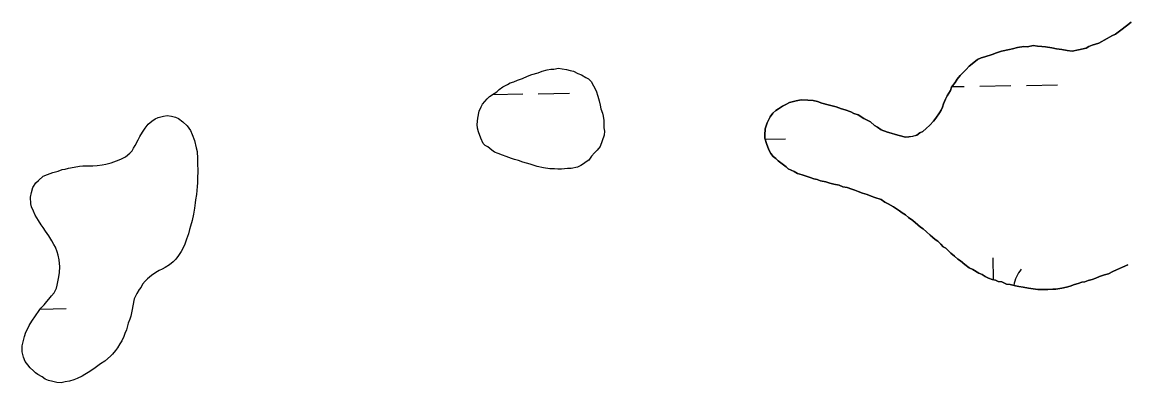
# Model space of a CAD drawing. Extents: x 3887375 to 3925618, y 296674 to 322633.
# Drawn here: x 3916693 to 3917830, y 307524 to 307895 of the extents above; entities that cross this region are included whole.
import ezdxf

# ---------------------------------------------------------------- set-up
doc = ezdxf.new("R2010")
doc.units = 0
doc.layers.add('V-TOPO-SHOR', color=7, linetype='Continuous')
doc.layers.add('V-WETL-SWMP', color=7, linetype='Continuous')

msp = doc.modelspace()

# ---------------------------------------------------------------- linework, layer by layer
at = {"layer": 'V-TOPO-SHOR'}
for points in [[(3917793.3, 307871.4), (3917800.4, 307873.7), (3917809, 307878.3), (3917813.8, 307881.1), (3917817.6, 307882.8), (3917822.9, 307886.8), (3917828.8, 307891.3), (3917833.6, 307895.2)], [(3917519.5, 307731), (3917514, 307732), (3917510.7, 307733.5), (3917507.4, 307734), (3917503.6, 307735.5), (3917500.3, 307736.5), (3917495.3, 307738.1), (3917490.4, 307739.6), (3917487.1, 307741.7), (3917481, 307744.3), (3917478.8, 307746.4), (3917474.9, 307749.6), (3917470.5, 307752.7), (3917468.2, 307754.8), (3917465.5, 307757), (3917463.2, 307760.2), (3917461, 307763.9), (3917458.6, 307770.4), (3917456.9, 307775.8), (3917456.8, 307779.1), (3917457.2, 307785.6), (3917459.2, 307791.7), (3917462.3, 307797.7), (3917465, 307801.6), (3917468.2, 307804.4), (3917470.9, 307806.1), (3917475.1, 307808.9), (3917478.4, 307810.6), (3917482.1, 307812.4), (3917489.2, 307814.2), (3917494.1, 307815.4), (3917501.1, 307815), (3917506.6, 307814.6), (3917511, 307813.6), (3917515.4, 307812), (3917522, 307810), (3917526.3, 307809), (3917530.2, 307808), (3917535.7, 307806), (3917539.5, 307805), (3917545.5, 307802.9), (3917548.3, 307801.4), (3917552.7, 307799.9), (3917558.8, 307796.2), (3917565.4, 307792.5), (3917569.8, 307788.8), (3917572.6, 307787.2), (3917576.5, 307784.6), (3917583.1, 307782), (3917586.9, 307781), (3917591.3, 307779.5), (3917595.1, 307778.5), (3917601.7, 307777), (3917605, 307777.1), (3917608.8, 307777.8), (3917613.1, 307778.9), (3917616.3, 307781.2), (3917619.5, 307782.9), (3917622.7, 307785.7), (3917626.5, 307789.1), (3917630.2, 307793.5), (3917632.8, 307796.3), (3917636.5, 307801.8), (3917638.1, 307804.6), (3917639.6, 307807.9), (3917640.6, 307811.2), (3917642.7, 307816.1), (3917644.3, 307819.4), (3917647.9, 307825), (3917649, 307828.2), (3917652.7, 307833.2), (3917654.8, 307836.6), (3917657.9, 307840.4), (3917660.1, 307842.7), (3917663.8, 307846.6), (3917667, 307849.9), (3917671.8, 307853.8), (3917675.5, 307856.6), (3917679.3, 307858.4), (3917683.1, 307859.5), (3917690.6, 307861.9), (3917695, 307863.6), (3917700.4, 307865.4), (3917708.5, 307867.2), (3917711.7, 307867.8), (3917716.6, 307869), (3917723.1, 307870.3), (3917726.9, 307869.8), (3917732.9, 307871.1), (3917737.3, 307870.6), (3917741.6, 307870.2), (3917745.5, 307869.7), (3917752, 307868.8), (3917756.9, 307867.8), (3917762.4, 307866.9), (3917767.9, 307865.9), (3917772.8, 307865.5), (3917779.3, 307866.7), (3917787.4, 307868.5), (3917790.1, 307870.2), (3917793.3, 307871.4)], [(3917287.6, 307767.3), (3917284.5, 307763.4), (3917281.8, 307760.7), (3917278.6, 307757.3), (3917276, 307753.4), (3917273.3, 307751.7), (3917270.6, 307749.5), (3917267.9, 307747.8), (3917264.2, 307746.1), (3917257.7, 307744.8), (3917253.9, 307744.8), (3917247.9, 307744.1), (3917244.1, 307744), (3917240.8, 307744.4), (3917235.9, 307744.3), (3917229.3, 307745.3), (3917222.8, 307746.7), (3917215.6, 307749.3), (3917208, 307751.3), (3917203.6, 307752.8), (3917199.7, 307753.8), (3917196.4, 307754.8), (3917190.9, 307756.9), (3917187.1, 307758.4), (3917182.7, 307760), (3917178.9, 307761.5), (3917176.1, 307763.6), (3917172.2, 307766.8), (3917169.4, 307768.4), (3917167.2, 307770.5), (3917164.9, 307775.9), (3917162.6, 307782.4), (3917161.4, 307786.1), (3917161.3, 307790), (3917161.7, 307796.5), (3917163.2, 307803.6), (3917165.2, 307808), (3917166.8, 307810.8), (3917171.6, 307816.3), (3917173.7, 307818.6), (3917178.5, 307821.9), (3917181.2, 307823.6), (3917183.9, 307825.9), (3917187.6, 307828.7), (3917192.5, 307831), (3917195.2, 307832.7), (3917198.9, 307833.9), (3917202.7, 307835.6), (3917207.6, 307837.3), (3917213, 307839.6), (3917217.3, 307841.4), (3917223.8, 307843.2), (3917228.1, 307844.9), (3917233, 307846.1), (3917236.8, 307846.7), (3917240, 307846.8), (3917244.9, 307848), (3917248.7, 307847), (3917253.1, 307846.6), (3917256.9, 307845.6), (3917260.2, 307844.6), (3917264.6, 307842.5), (3917268.5, 307840.9), (3917272.9, 307838.3), (3917275.7, 307836.8), (3917278.4, 307834.1), (3917280.7, 307829.8), (3917283.6, 307824.4), (3917285.3, 307819), (3917286.5, 307814.1), (3917287.7, 307809.8), (3917288.4, 307806), (3917290.1, 307801.7), (3917290.7, 307798.4), (3917291.4, 307794.1), (3917291.5, 307790.3), (3917291.5, 307786.5), (3917292.2, 307783.2), (3917291.7, 307778.9), (3917287.6, 307767.3)], [(3916809.5, 307768.4), (3916812.6, 307774.2), (3916814.4, 307777.7), (3916817.1, 307782.2), (3916819.7, 307786.3), (3916822.9, 307790.2), (3916826.6, 307793.5), (3916830.1, 307795.8), (3916833.3, 307797), (3916838.5, 307798.4), (3916842.3, 307799.1), (3916846.9, 307798.6), (3916851, 307797.4), (3916854, 307796.1), (3916858.7, 307792.7), (3916862.9, 307788.4), (3916866.3, 307783.9), (3916868.3, 307779.8), (3916870.6, 307773.6), (3916872.4, 307766), (3916873.1, 307762), (3916873.5, 307754.9), (3916873.6, 307750), (3916873.8, 307742.1), (3916873.7, 307734.7), (3916873.5, 307730.1), (3916873.1, 307726.3), (3916872.9, 307722.2), (3916872.5, 307717.8), (3916871.5, 307712.4), (3916871.3, 307709.4), (3916870.4, 307703.9), (3916869.4, 307697.9), (3916868.2, 307691.3), (3916866.4, 307685.3), (3916865.4, 307682), (3916864.4, 307677.6), (3916862.4, 307672.1), (3916860.6, 307666.9), (3916859.3, 307663.9), (3916856.7, 307659.5), (3916854.1, 307655.3), (3916851.2, 307651.4), (3916848.5, 307648.7), (3916844.8, 307645.6), (3916840.5, 307643), (3916837.2, 307641.3), (3916834.3, 307639.9), (3916830.8, 307637.6), (3916826.2, 307634.5), (3916822.2, 307631.2), (3916819.8, 307628.9), (3916816.9, 307625.6), (3916815.6, 307622.8), (3916813.8, 307620.1), (3916811.4, 307616.2), (3916809.9, 307613.4), (3916808.6, 307610.7), (3916806.1, 307598.1)], [(3916806.1, 307598.1), (3916804.9, 307592.9), (3916804.1, 307589.9), (3916802.3, 307585.5), (3916800.6, 307578.9), (3916799, 307575.1), (3916798, 307572), (3916795.7, 307567.4), (3916793.8, 307564.3), (3916791.2, 307560.2), (3916789.4, 307557.4), (3916786.2, 307553.8), (3916784.1, 307551.6), (3916778.2, 307546.5), (3916773.9, 307543.7), (3916768.3, 307539.8), (3916762.9, 307536.1), (3916757.8, 307532.7), (3916755.1, 307531), (3916749.8, 307528.7), (3916746.5, 307527.5), (3916741.9, 307526.1), (3916737.6, 307525.2), (3916733.5, 307524.2), (3916728.9, 307524.7), (3916724.8, 307525.7), (3916720.4, 307526.7), (3916717.1, 307528.2), (3916713.8, 307530.3), (3916709.6, 307532.7), (3916707.1, 307534.5), (3916704.9, 307536.6), (3916701.6, 307539.8), (3916699.1, 307542.8), (3916696.5, 307546.2), (3916694.8, 307550.8), (3916693.3, 307556.2), (3916693.4, 307562.5), (3916694.9, 307569.1), (3916695.6, 307572.1), (3916697.2, 307576.5), (3916699.3, 307580.3), (3916700.6, 307583.4), (3916703.2, 307587.8), (3916706.9, 307593.1), (3916710.8, 307598.6), (3916712.7, 307601.1), (3916715.9, 307604.4), (3916718.8, 307608), (3916720.9, 307610.5), (3916723.5, 307613.9), (3916726.2, 307616.9), (3916728.5, 307621.6), (3916729.5, 307624.6), (3916730.5, 307629.8), (3916731.2, 307633.4), (3916731.7, 307637.7), (3916732.1, 307643.7), (3916731.4, 307650.8), (3916730.4, 307655.7), (3916729.3, 307658.9), (3916727.5, 307663.8), (3916725.8, 307666.5), (3916723.8, 307670.2), (3916720.7, 307675.6), (3916717.3, 307680.2), (3916714.8, 307683.9), (3916712.8, 307686.6), (3916710, 307691.1), (3916706.6, 307696.8), (3916704.9, 307700.8), (3916703.1, 307705.4), (3916702.2, 307708.4), (3916701.8, 307715.2), (3916702.8, 307720.1), (3916704.3, 307725.3), (3916707.5, 307729.8), (3916710.1, 307732.5), (3916714.9, 307736.7), (3916719.5, 307738.5), (3916724.9, 307740.5), (3916730.3, 307742), (3916734.6, 307743.5), (3916737.6, 307744.1), (3916741.1, 307745.2), (3916746.8, 307746.2), (3916752.3, 307747.1), (3916755.8, 307747.5), (3916762.6, 307747.4), (3916765.9, 307747.5), (3916770.5, 307747.6), (3916775.6, 307748.5), (3916779.2, 307749.1), (3916784.8, 307750.6), (3916790.3, 307752.4), (3916794.8, 307754.4), (3916799.7, 307756.7), (3916804, 307760.3), (3916806.3, 307762.8), (3916807.9, 307765.6), (3916809.5, 307768.4)], [(3917830.2, 307645.7), (3917824.8, 307643.4), (3917821.6, 307641.7), (3917818.4, 307640.5), (3917814.6, 307638.8), (3917810.3, 307636.5), (3917806, 307635.3), (3917801.1, 307633.6), (3917797.3, 307631.9), (3917793.5, 307630.7), (3917789.2, 307629.5), (3917786, 307628.3), (3917782.7, 307627.7), (3917778.9, 307626.5), (3917775.2, 307625.4), (3917770.8, 307623.6), (3917767.1, 307622.5), (3917762.2, 307621.8), (3917756.2, 307620.6), (3917752.9, 307620.5), (3917748, 307620.4), (3917744.2, 307620.3), (3917741, 307620.2), (3917737.7, 307620.1), (3917732.8, 307621.1), (3917727.9, 307621.5), (3917722.4, 307622.5), (3917718, 307623.5), (3917714.7, 307623.9), (3917709.3, 307625.5), (3917705.4, 307625.9), (3917700.5, 307628), (3917696.7, 307628.4), (3917693.9, 307630), (3917690.6, 307630.5), (3917686.8, 307632), (3917683.5, 307633.6), (3917680.2, 307635.7), (3917676.9, 307637.2), (3917670.8, 307640.9), (3917666.9, 307642.4), (3917662.5, 307646.1), (3917658, 307649.8), (3917655.3, 307651.4), (3917651.9, 307654.6), (3917648.1, 307657.8), (3917643, 307662.6), (3917640.3, 307664.1), (3917638, 307666.8), (3917634.7, 307670), (3917631.9, 307671.6), (3917629.2, 307674.2), (3917626.9, 307676.3), (3917623, 307679.5), (3917619.7, 307682.7), (3917616.9, 307684.3), (3917614.2, 307686.9), (3917609.2, 307691.2), (3917604.7, 307694.3), (3917601.4, 307697), (3917598.1, 307699.1), (3917595.3, 307701.2), (3917589.2, 307705.4), (3917583.7, 307708.5), (3917580.4, 307710.1), (3917576.5, 307712.7), (3917569.9, 307714.8), (3917566.1, 307716.3), (3917562.2, 307717.8), (3917557.3, 307719.4), (3917552.9, 307720.9), (3917549.6, 307722.5), (3917546.3, 307723.5), (3917541.4, 307725), (3917537, 307726), (3917533.2, 307727.5), (3917527.7, 307728.5), (3917523.8, 307729.5), (3917519.5, 307731)]]:
    msp.add_lwpolyline(points, dxfattribs=at)
at = {"layer": 'V-WETL-SWMP'}
for p, q in [((3917649.5, 307828.9), (3917661.8, 307829.1)), ((3917677.8, 307829.4), (3917709.8, 307830)), ((3917725.8, 307830.2), (3917757.8, 307830.8)), ((3917176.9, 307820.8), (3917208, 307821.4)), ((3917224, 307821.6), (3917256, 307822.2)), ((3917457.2, 307774.9), (3917478.1, 307775.2)), ((3917692.1, 307630.3), (3917691.7, 307653)), ((3916712, 307600.2), (3916738.6, 307600.7))]:
    msp.add_line(p, q, dxfattribs=at)
for points in [[(3917833.6, 307895.2), (3917828.8, 307891.3), (3917822.9, 307886.8), (3917817.6, 307882.9), (3917813.8, 307881.1), (3917809, 307878.3), (3917800.4, 307873.7), (3917793.3, 307871.4), (3917790.1, 307870.2), (3917787.4, 307868.5), (3917779.3, 307866.7), (3917772.8, 307865.5), (3917767.9, 307865.9), (3917762.4, 307866.9), (3917756.9, 307867.8), (3917752, 307868.8), (3917745.5, 307869.7), (3917741.6, 307870.2), (3917737.3, 307870.6), (3917732.9, 307871.1), (3917726.9, 307869.8), (3917723.1, 307870.3), (3917716.6, 307869), (3917711.7, 307867.8), (3917708.5, 307867.2), (3917700.4, 307865.4), (3917695, 307863.6), (3917690.6, 307861.9), (3917683.1, 307859.5), (3917679.3, 307858.4), (3917675.5, 307856.6), (3917671.8, 307853.8), (3917667, 307849.9), (3917663.8, 307846.6), (3917660.1, 307842.7), (3917657.9, 307840.4), (3917654.8, 307836.6), (3917652.7, 307833.2), (3917649, 307828.2), (3917647.9, 307825), (3917644.3, 307819.4), (3917642.7, 307816.1), (3917640.6, 307811.2), (3917639.6, 307807.9), (3917638.1, 307804.6), (3917636.5, 307801.8), (3917632.8, 307796.3), (3917630.2, 307793.5), (3917626.5, 307789.1), (3917622.7, 307785.7), (3917619.5, 307782.9), (3917616.3, 307781.2), (3917613.1, 307778.9), (3917608.8, 307777.7), (3917605, 307777.1), (3917601.7, 307777), (3917595.1, 307778.5), (3917591.3, 307779.5), (3917586.9, 307781), (3917583.1, 307782), (3917576.5, 307784.6), (3917572.6, 307787.2), (3917569.8, 307788.8), (3917565.4, 307792.5), (3917558.8, 307796.2), (3917552.7, 307799.9), (3917548.3, 307801.4), (3917545.5, 307802.9), (3917539.5, 307805), (3917535.7, 307806), (3917530.2, 307808), (3917526.3, 307809), (3917522, 307810), (3917515.4, 307812), (3917511, 307813.6), (3917506.6, 307814.6), (3917501.1, 307815), (3917494.1, 307815.4), (3917489.2, 307814.2), (3917482.1, 307812.4), (3917478.4, 307810.6), (3917475.1, 307808.9), (3917470.9, 307806.1), (3917468.2, 307804.4), (3917465, 307801.6), (3917462.3, 307797.7), (3917459.2, 307791.7), (3917457.2, 307785.6), (3917456.8, 307779.1), (3917456.9, 307775.8), (3917458.6, 307770.4), (3917461, 307763.9), (3917463.2, 307760.2), (3917465.5, 307757), (3917468.2, 307754.8), (3917470.5, 307752.7), (3917474.9, 307749.6), (3917478.8, 307746.4), (3917481, 307744.3), (3917487.1, 307741.7), (3917490.4, 307739.6), (3917495.3, 307738.1), (3917500.3, 307736.5), (3917503.6, 307735.5), (3917507.4, 307734), (3917510.7, 307733.5), (3917514, 307732), (3917519.5, 307731), (3917523.8, 307729.5), (3917527.7, 307728.5), (3917533.2, 307727.5), (3917537, 307726), (3917541.4, 307725), (3917546.3, 307723.5), (3917549.6, 307722.4), (3917552.9, 307720.9), (3917557.3, 307719.4), (3917562.2, 307717.8), (3917566.1, 307716.3), (3917569.9, 307714.8), (3917576.5, 307712.7), (3917580.4, 307710.1), (3917583.7, 307708.5), (3917589.2, 307705.4), (3917595.3, 307701.2), (3917598.1, 307699.1), (3917601.4, 307697), (3917604.7, 307694.3), (3917609.2, 307691.2), (3917614.2, 307686.9), (3917616.9, 307684.3), (3917619.7, 307682.7), (3917623, 307679.5), (3917626.9, 307676.3), (3917629.2, 307674.2), (3917631.9, 307671.6), (3917634.7, 307670), (3917638, 307666.8), (3917640.3, 307664.1), (3917643, 307662.6), (3917648.1, 307657.8), (3917651.9, 307654.6), (3917655.3, 307651.4), (3917658, 307649.8), (3917662.5, 307646.1), (3917666.9, 307642.4), (3917670.8, 307640.9), (3917676.9, 307637.2), (3917680.2, 307635.7), (3917683.5, 307633.6), (3917686.8, 307632), (3917690.6, 307630.5), (3917693.9, 307630), (3917696.7, 307628.4), (3917700.5, 307628), (3917705.4, 307625.9), (3917709.3, 307625.5), (3917714.7, 307623.9), (3917718, 307623.5), (3917722.4, 307622.5), (3917727.9, 307621.5), (3917732.8, 307621.1), (3917737.7, 307620.1), (3917741, 307620.2), (3917744.2, 307620.3), (3917748, 307620.4), (3917752.9, 307620.5), (3917756.2, 307620.6), (3917762.2, 307621.8), (3917767.1, 307622.5), (3917770.8, 307623.6), (3917775.2, 307625.4), (3917778.9, 307626.5), (3917782.7, 307627.7), (3917786, 307628.3), (3917789.2, 307629.5), (3917793.5, 307630.7), (3917797.3, 307631.9), (3917801.1, 307633.6), (3917806, 307635.3), (3917810.3, 307636.5), (3917814.6, 307638.8), (3917818.4, 307640.5), (3917821.6, 307641.7), (3917824.8, 307643.4), (3917830.2, 307645.7)], [(3916809.5, 307768.4), (3916812.6, 307774.2), (3916814.4, 307777.7), (3916817.1, 307782.2), (3916819.7, 307786.3), (3916822.9, 307790.2), (3916826.6, 307793.5), (3916830.1, 307795.8), (3916833.3, 307797), (3916838.5, 307798.4), (3916842.3, 307799.1), (3916846.9, 307798.6), (3916851, 307797.4), (3916854, 307796.1), (3916858.7, 307792.7), (3916862.9, 307788.4), (3916866.3, 307783.9), (3916868.3, 307779.8), (3916870.6, 307773.6), (3916872.4, 307766), (3916873.1, 307762), (3916873.5, 307754.9), (3916873.6, 307750), (3916873.8, 307742.1), (3916873.7, 307734.7), (3916873.5, 307730.1), (3916873.1, 307726.3), (3916872.9, 307722.2), (3916872.5, 307717.8), (3916871.5, 307712.4), (3916871.3, 307709.4), (3916870.4, 307703.9), (3916869.4, 307697.9), (3916868.2, 307691.3), (3916866.4, 307685.3), (3916865.4, 307682), (3916864.4, 307677.6), (3916862.4, 307672.1), (3916860.6, 307666.9), (3916859.3, 307663.9), (3916856.7, 307659.5), (3916854.1, 307655.3), (3916851.2, 307651.4), (3916848.5, 307648.7), (3916844.8, 307645.6), (3916840.5, 307643), (3916837.2, 307641.3), (3916834.3, 307639.9), (3916830.8, 307637.6), (3916826.2, 307634.5), (3916822.2, 307631.2), (3916819.8, 307628.9), (3916816.9, 307625.6), (3916815.6, 307622.8), (3916813.8, 307620.1), (3916811.4, 307616.2), (3916809.9, 307613.4), (3916808.6, 307610.7), (3916806.1, 307598.1), (3916804.9, 307592.9), (3916804.1, 307589.9), (3916802.3, 307585.5), (3916800.6, 307578.9), (3916799, 307575.1), (3916798, 307572), (3916795.7, 307567.4), (3916793.8, 307564.3), (3916791.2, 307560.2), (3916789.4, 307557.4), (3916786.2, 307553.8), (3916784.1, 307551.6), (3916778.2, 307546.5), (3916773.9, 307543.7), (3916768.3, 307539.8), (3916762.9, 307536.1), (3916757.8, 307532.7), (3916755.1, 307531), (3916749.8, 307528.7), (3916746.5, 307527.5), (3916741.9, 307526.1), (3916737.6, 307525.2), (3916733.5, 307524.2), (3916728.9, 307524.7), (3916724.8, 307525.7), (3916720.4, 307526.7), (3916717.1, 307528.2), (3916713.8, 307530.3), (3916709.6, 307532.7), (3916707.1, 307534.5), (3916704.9, 307536.6), (3916701.6, 307539.8), (3916699.1, 307542.8), (3916696.5, 307546.2), (3916694.8, 307550.8), (3916693.3, 307556.2), (3916693.4, 307562.5), (3916694.9, 307569.1), (3916695.6, 307572.1), (3916697.2, 307576.5), (3916699.3, 307580.3), (3916700.6, 307583.4)], [(3916700.6, 307583.4), (3916703.2, 307587.8), (3916706.9, 307593.1), (3916710.8, 307598.6), (3916712.7, 307601.1), (3916715.9, 307604.4), (3916718.8, 307608), (3916720.9, 307610.5), (3916723.5, 307613.9), (3916726.2, 307616.9), (3916728.5, 307621.6), (3916729.5, 307624.6), (3916730.5, 307629.8), (3916731.2, 307633.4), (3916731.7, 307637.7), (3916732.1, 307643.7), (3916731.4, 307650.8), (3916730.4, 307655.7), (3916729.3, 307658.9), (3916727.5, 307663.8), (3916725.8, 307666.5), (3916723.8, 307670.2), (3916720.7, 307675.6), (3916717.3, 307680.2), (3916714.8, 307683.9), (3916712.8, 307686.6), (3916710, 307691.1), (3916706.6, 307696.8), (3916704.9, 307700.8), (3916703.1, 307705.4), (3916702.2, 307708.4), (3916701.8, 307715.2), (3916702.8, 307720.1), (3916704.3, 307725.3), (3916707.5, 307729.8), (3916710.1, 307732.5), (3916714.9, 307736.7), (3916719.5, 307738.5), (3916724.9, 307740.5), (3916730.3, 307742), (3916734.6, 307743.5), (3916737.6, 307744.1), (3916741.1, 307745.2), (3916746.8, 307746.2), (3916752.3, 307747.1), (3916755.8, 307747.5), (3916762.6, 307747.4), (3916765.9, 307747.5), (3916770.5, 307747.6), (3916775.6, 307748.5), (3916779.2, 307749.1), (3916784.8, 307750.6), (3916790.3, 307752.4), (3916794.8, 307754.4), (3916799.7, 307756.7), (3916804, 307760.3), (3916806.3, 307762.8), (3916807.9, 307765.6), (3916809.5, 307768.4)]]:
    msp.add_lwpolyline(points, dxfattribs=at)
msp.add_lwpolyline([(3917287.6, 307767.3), (3917284.5, 307763.4), (3917281.8, 307760.7), (3917278.6, 307757.3), (3917276, 307753.4), (3917273.3, 307751.7), (3917270.6, 307749.5), (3917267.9, 307747.8), (3917264.2, 307746.1), (3917257.7, 307744.8), (3917253.9, 307744.8), (3917247.9, 307744.1), (3917244.1, 307744), (3917240.8, 307744.4), (3917235.9, 307744.3), (3917229.3, 307745.3), (3917222.8, 307746.7), (3917215.6, 307749.3), (3917208, 307751.3), (3917203.6, 307752.8), (3917199.7, 307753.8), (3917196.4, 307754.8), (3917190.9, 307756.9), (3917187.1, 307758.4), (3917182.7, 307760), (3917178.9, 307761.5), (3917176.1, 307763.6), (3917172.2, 307766.8), (3917169.4, 307768.4), (3917167.2, 307770.5), (3917164.9, 307775.9), (3917162.6, 307782.4), (3917161.4, 307786.1), (3917161.3, 307790), (3917161.7, 307796.5), (3917163.2, 307803.6), (3917165.2, 307808), (3917166.8, 307810.8), (3917171.6, 307816.3), (3917173.7, 307818.6), (3917178.5, 307821.9), (3917181.2, 307823.6), (3917183.9, 307825.9), (3917187.6, 307828.7), (3917192.5, 307831), (3917195.2, 307832.7), (3917198.9, 307833.9), (3917202.7, 307835.6), (3917207.6, 307837.3), (3917213, 307839.6), (3917217.3, 307841.4), (3917223.8, 307843.2), (3917228.1, 307844.9), (3917233, 307846.1), (3917236.8, 307846.7), (3917240, 307846.8), (3917244.9, 307848), (3917248.7, 307847), (3917253.1, 307846.6), (3917256.9, 307845.6), (3917260.2, 307844.6), (3917264.6, 307842.5), (3917268.5, 307840.9), (3917272.9, 307838.3), (3917275.7, 307836.8), (3917278.4, 307834.1), (3917280.7, 307829.8), (3917283.6, 307824.4), (3917285.3, 307819), (3917286.5, 307814.1), (3917287.7, 307809.8), (3917288.4, 307806), (3917290.1, 307801.7), (3917290.7, 307798.4), (3917291.4, 307794.1), (3917291.5, 307790.3), (3917291.5, 307786.5), (3917292.2, 307783.2), (3917291.7, 307778.9)], close=True, dxfattribs=at)
msp.add_arc((3917747.5, 307618.5), 35.2, 140.2115, 170.1627, dxfattribs=at)

doc.saveas('drawing.dxf')
